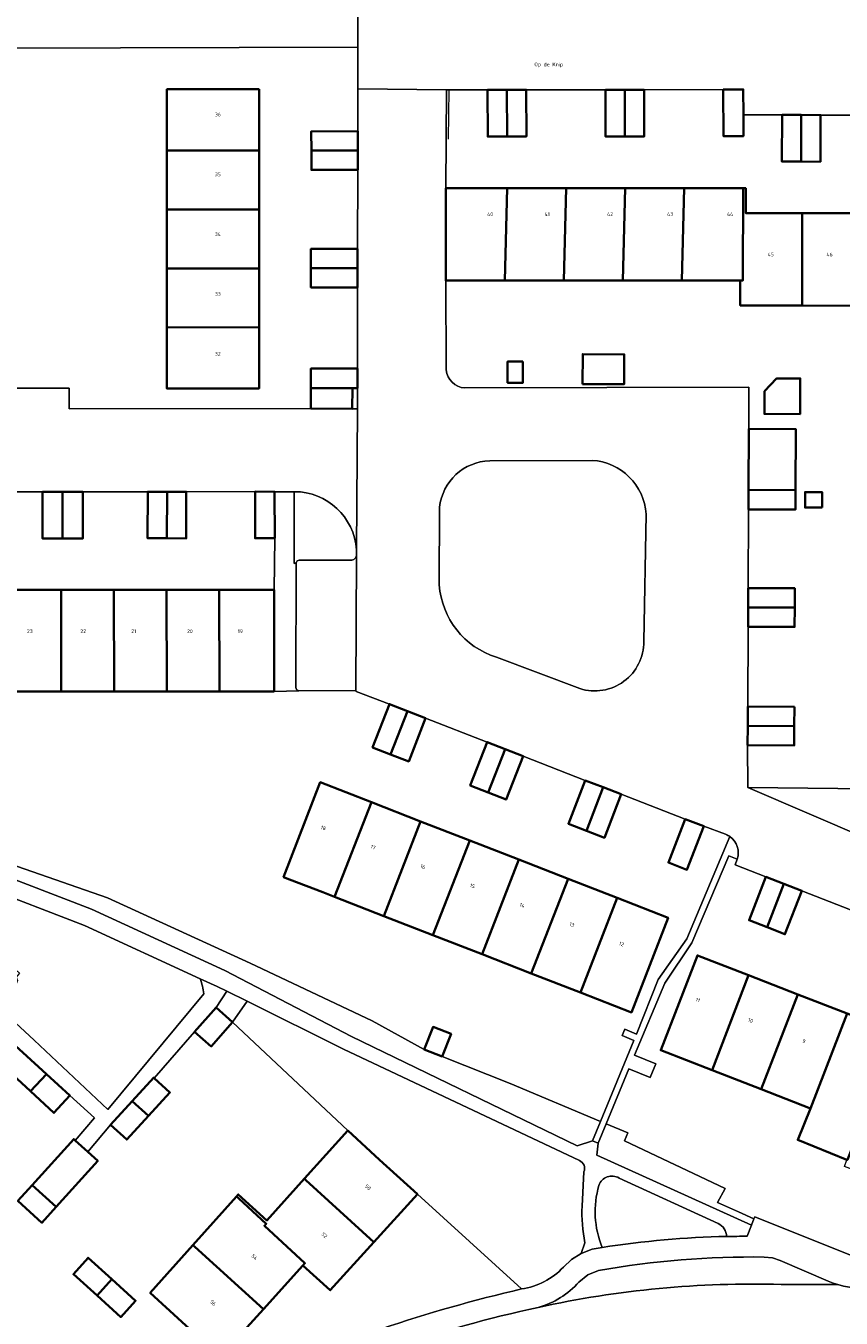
# Model space of a CAD drawing. Header units: metres. Extents: x 197700 to 204338, y 317132 to 325229.
# Tile 319 of 656: x 199378 to 199456, y 319718 to 319843. Entities that reach past the tile are written whole.
import ezdxf
from ezdxf.enums import TextEntityAlignment as Align

# ---------------------------------------------------------------- set-up
doc = ezdxf.new("R2010")
doc.units = ezdxf.units.M
for name, color, linetype, lineweight in [('B-WE-GR-BEPLANTING_CULTUUR_BOSPLANTSOEN-GV', 90, 'Continuous', 18), ('B-WE-GR-BEPLANTING_CULTUUR_HEESTERS-GV', 90, 'Continuous', 18), ('B-WE-IE-TERREINAFSCHEIDING_KUNSTMATIG_HEKWERK-G', 20, 'IE-TERREINAFSCHEIDING-KUNSTMATIG', 18), ('B-WE-OG-BEBOUWING-GV', 7, 'Continuous', 35), ('B-WE-OG-BEBOUWING-T18', 10, 'Continuous', 18), ('B-WE-OG-TERREIN_CULTUURSCHEIDING-GV', 7, 'Continuous', 18), ('B-WE-OG-TERREIN_ERF-GV', 7, 'Continuous', 18), ('B-WE-OG-TOPOGRAFIE-T18', 10, 'Continuous', 18), ('B-WE-VH-VERHARDING_ASFALT-GV', 252, 'Continuous', 18), ('B-WE-VH-VERHARDING_BEDRIJFSVLOERPLAAT-GV', 252, 'Continuous', 18), ('B-WE-VH-VERHARDING_BETONSTRAATSTEEN-GV', 252, 'Continuous', 18), ('B-WE-VH-VERHARDING_OPEN-GV', 252, 'Continuous', 18), ('B-WE-VH-VERHARDING_TEGEL-GV', 252, 'Continuous', 18)]:
    doc.layers.add(name, color=color, linetype=linetype, lineweight=lineweight)
doc.styles.add('NLCS-ISO-M200-T18', font='NLCS-ISO.ttf', dxfattribs={"height": 0.36})
doc.linetypes.add('IE-TERREINAFSCHEIDING-KUNSTMATIG', pattern='A,4,[82,NLCS.SHX,S=0.75,R=90,X=0,Y=0],4,-2', length=10)

msp = doc.modelspace()

# ---------------------------------------------------------------- linework, layer by layer
at = {"layer": 'B-WE-GR-BEPLANTING_CULTUUR_BOSPLANTSOEN-GV'}
msp.add_lwpolyline([(199361.503, 319812.799), (199361.509, 319811.578), (199371.731, 319819.743), (199371.593, 319826.196), (199371.811, 319830.63), (199372.309, 319831.225), (199372.206, 319835.04), (199372.045, 319841.015), (199375.218, 319840.981), (199409.628, 319841.049), (199409.628, 319844.045)], dxfattribs=at)
at = {"layer": 'B-WE-GR-BEPLANTING_CULTUUR_HEESTERS-GV'}
for points in [[(199401.595, 319793.61), (199401.554, 319788.615), (199401.551, 319778.795), (199403.934, 319778.869), (199403.716, 319778.982), (199403.629, 319779.178), (199403.66, 319791.225), (199403.482, 319791.179), (199403.485, 319798.108), (199401.574, 319798.107)], [(199458.951, 319769.401), (199447.347, 319769.517), (199458.977, 319764.541)], [(199362.987, 319766.559), (199362.968, 319765.714), (199366.707, 319764.353), (199383.866, 319757.757), (199396.757, 319751.818), (199409.017, 319745.457), (199430.855, 319734.878), (199432.308, 319735.369), (199433.092, 319737.254), (199424.362, 319740.906), (199417.8, 319743.521), (199416.054, 319744.2), (199411.01, 319746.983), (199399.216, 319752.55), (199385.414, 319758.846), (199376.709, 319761.877)], [(199447.935, 319727.833), (199446.443, 319728.513), (199444.41, 319729.418), (199445.14, 319730.772), (199435.429, 319735.36), (199435.742, 319736.146), (199433.637, 319737.026), (199432.862, 319735.148), (199432.733, 319733.971), (199447.697, 319727.222)]]:
    msp.add_lwpolyline(points, close=True, dxfattribs=at)
for points in [[(199398.92, 319748.86), (199397.523, 319746.833), (199408.658, 319736.359), (199411.732, 319733.551), (199415.396, 319730.204), (199425.471, 319721.059)], [(199431.068, 319733.462), (199408.251, 319744.217), (199398.92, 319748.86)], [(199431.311, 319729.066), (199431.496, 319732.385)], [(199429.512, 319723.162), (199430.306, 319723.901), (199431.225, 319724.481), (199431.589, 319725.521)]]:
    msp.add_lwpolyline(points, dxfattribs=at)
for points in [[(199431.496, 319732.385, 0.4175832), (199431.068, 319733.462)], [(199431.589, 319725.521, -0.0559738), (199431.311, 319729.066)], [(199425.471, 319721.059, 0.1689726), (199429.512, 319723.162)]]:
    msp.add_lwpolyline(points, format="xyb", dxfattribs=at)
at = {"layer": 'B-WE-IE-TERREINAFSCHEIDING_KUNSTMATIG_HEKWERK-G'}
for points in [[(199418.415, 319836.951), (199418.379, 319832.19)], [(199416.054, 319744.2), (199411.01, 319746.983), (199399.216, 319752.55), (199385.414, 319758.846), (199376.709, 319761.877), (199362.987, 319766.559)], [(199393.853, 319745.906), (199389.951, 319741.433)], [(199397.523, 319746.833), (199408.658, 319736.359)], [(199433.092, 319737.254), (199424.362, 319740.906), (199417.8, 319743.521)], [(199382.295, 319735.411), (199384.177, 319737.581), (199381.783, 319739.74)], [(199385.73, 319736.926), (199383.517, 319734.307)], [(199435.742, 319736.146), (199433.637, 319737.026)], [(199435.742, 319736.146), (199435.429, 319735.36), (199445.14, 319730.772)], [(199415.396, 319730.204), (199425.471, 319721.059)], [(199444.41, 319729.418), (199445.14, 319730.772)]]:
    msp.add_lwpolyline(points, dxfattribs=at)
at = {"layer": 'B-WE-OG-BEBOUWING-GV'}
for points in [[(199400.105, 319837.001), (199391.175, 319837.006), (199391.175, 319831.093), (199400.101, 319831.092)], [(199424.056, 319832.432), (199424.05, 319836.941), (199422.181, 319836.94), (199422.186, 319832.43)], [(199424.05, 319836.941), (199424.056, 319832.432), (199425.925, 319832.433), (199425.92, 319836.943)], [(199433.575, 319836.954), (199433.579, 319832.444), (199435.449, 319832.446), (199435.445, 319836.956)], [(199435.449, 319832.446), (199437.319, 319832.447), (199437.315, 319836.957), (199435.445, 319836.956)], [(199446.908, 319834.537), (199446.904, 319836.977), (199444.971, 319836.97), (199444.977, 319832.47), (199446.911, 319832.477)], [(199450.647, 319834.519), (199450.631, 319830.009), (199452.499, 319830.002), (199452.515, 319834.512)], [(199452.499, 319830.002), (199454.367, 319829.996), (199454.383, 319834.506), (199452.515, 319834.512)], [(199409.63, 319832.945), (199405.13, 319832.93), (199405.136, 319831.068), (199409.636, 319831.083)], [(199400.098, 319825.383), (199400.101, 319831.092), (199391.175, 319831.093), (199391.174, 319825.381)], [(199409.643, 319829.221), (199409.636, 319831.083), (199405.136, 319831.068), (199405.143, 319829.206)], [(199423.853, 319818.504), (199424.074, 319827.432), (199418.145, 319827.432), (199418.134, 319818.501), (199418.907, 319818.501)], [(199424.074, 319827.432), (199423.853, 319818.504), (199429.562, 319818.507), (199429.782, 319827.432)], [(199435.471, 319827.432), (199429.782, 319827.432), (199429.562, 319818.507), (199435.261, 319818.51)], [(199440.96, 319818.513), (199441.179, 319827.432), (199435.471, 319827.432), (199435.261, 319818.51)], [(199446.883, 319827.432), (199441.179, 319827.432), (199440.96, 319818.513), (199446.609, 319818.516), (199446.874, 319818.516)], [(199446.883, 319827.432), (199446.874, 319818.516), (199446.609, 319818.516), (199446.606, 319816.106), (199452.589, 319816.098), (199452.583, 319825.023), (199447.148, 319825.032), (199447.148, 319827.432)], [(199400.094, 319819.685), (199400.098, 319825.383), (199391.174, 319825.381), (199391.174, 319819.678)], [(199458.281, 319816.078), (199458.259, 319825.014), (199452.583, 319825.023), (199452.589, 319816.098)], [(199409.607, 319821.567), (199405.097, 319821.569), (199405.096, 319819.712), (199409.606, 319819.71)], [(199400.091, 319813.996), (199400.094, 319819.685), (199391.174, 319819.678), (199391.174, 319813.976)], [(199409.605, 319817.852), (199409.606, 319819.71), (199405.096, 319819.712), (199405.095, 319817.855)], [(199391.174, 319813.976), (199391.174, 319808.073), (199400.088, 319808.087), (199400.091, 319813.996)], [(199431.359, 319808.5), (199435.38, 319808.484), (199435.394, 319811.38), (199431.373, 319811.397)], [(199409.6, 319808.108), (199409.598, 319810.007), (199405.097, 319810), (199405.101, 319808.1), (199409.104, 319808.107)], [(199425.596, 319810.674), (199424.114, 319810.68), (199424.105, 319808.632), (199425.587, 319808.626)], [(199448.956, 319807.819), (199448.947, 319805.615), (199452.391, 319805.6), (199452.405, 319809.047), (199450.122, 319809.057)], [(199409.104, 319808.107), (199405.101, 319808.1), (199405.092, 319806.136), (199409.094, 319806.116)], [(199447.418, 319798.279), (199451.948, 319798.265), (199451.974, 319804.149), (199447.444, 319804.169)], [(199379.129, 319798.093), (199379.133, 319793.593), (199381.088, 319793.595), (199381.087, 319798.095)], [(199383.04, 319798.097), (199381.087, 319798.095), (199381.088, 319793.595), (199383.044, 319793.597)], [(199391.169, 319793.6), (199391.18, 319798.1), (199389.315, 319798.104), (199389.304, 319793.604)], [(199391.169, 319793.6), (199393.034, 319793.595), (199393.045, 319798.095), (199391.187, 319798.099), (199391.18, 319798.1)], [(199401.595, 319793.61), (199401.574, 319798.107), (199399.688, 319798.111), (199399.695, 319793.601)], [(199451.948, 319798.265), (199447.418, 319798.279), (199447.41, 319796.398), (199451.94, 319796.378)], [(199454.519, 319796.565), (199454.526, 319798.061), (199452.879, 319798.068), (199452.873, 319796.571)], [(199375.869, 319788.626), (199375.871, 319778.806), (199380.957, 319778.803), (199380.952, 319788.624)], [(199386.063, 319778.801), (199386.045, 319788.622), (199380.952, 319788.624), (199380.957, 319778.803)], [(199386.045, 319788.622), (199386.063, 319778.801), (199391.159, 319778.799), (199391.138, 319788.62)], [(199391.159, 319778.799), (199396.245, 319778.797), (199396.231, 319788.617), (199391.138, 319788.62)], [(199401.551, 319778.795), (199401.554, 319788.615), (199396.231, 319788.617), (199396.245, 319778.797)], [(199451.872, 319786.905), (199451.878, 319788.773), (199447.379, 319788.789), (199447.372, 319786.92)], [(199447.366, 319785.052), (199451.866, 319785.037), (199451.872, 319786.905), (199447.372, 319786.92)], [(199412.801, 319772.71), (199414.428, 319776.906), (199412.677, 319777.585), (199411.05, 319773.389)], [(199451.846, 319777.312), (199447.346, 319777.34), (199447.335, 319775.478), (199451.834, 319775.447)], [(199416.178, 319776.227), (199414.428, 319776.906), (199412.801, 319772.71), (199414.552, 319772.032)], [(199447.323, 319773.615), (199451.823, 319773.587), (199451.834, 319775.447), (199447.335, 319775.478)], [(199422.235, 319769.035), (199423.874, 319773.226), (199422.137, 319773.905), (199420.498, 319769.714)], [(199423.874, 319773.226), (199422.235, 319769.035), (199423.972, 319768.356), (199425.61, 319772.547)], [(199403.03, 319760.638), (199406.232, 319759.394), (199407.388, 319758.944), (199410.943, 319768.097), (199406.004, 319770.018), (199402.447, 319760.865)], [(199431.629, 319770.209), (199430.001, 319766.014), (199431.738, 319765.34), (199433.366, 319769.535)], [(199435.102, 319768.862), (199433.366, 319769.535), (199431.738, 319765.34), (199433.474, 319764.666)], [(199407.388, 319758.944), (199412.143, 319757.095), (199415.705, 319766.244), (199410.943, 319768.097)], [(199420.449, 319764.399), (199415.705, 319766.244), (199412.143, 319757.095), (199416.897, 319755.247)], [(199441.29, 319766.46), (199439.664, 319762.264), (199441.444, 319761.571), (199443.079, 319765.774)], [(199420.449, 319764.399), (199416.897, 319755.247), (199421.652, 319753.399), (199425.183, 319762.557)], [(199425.183, 319762.557), (199421.652, 319753.399), (199426.407, 319751.55), (199429.954, 319760.701)], [(199449.092, 319760.884), (199447.464, 319756.689), (199449.196, 319756.017), (199450.825, 319760.212)], [(199426.407, 319751.55), (199431.152, 319749.705), (199434.698, 319758.855), (199429.954, 319760.701)], [(199452.558, 319759.539), (199450.825, 319760.212), (199449.196, 319756.017), (199450.929, 319755.344)], [(199434.698, 319758.855), (199431.152, 319749.705), (199436.093, 319747.784), (199439.637, 319756.934)], [(199447.419, 319751.369), (199442.463, 319753.298), (199438.919, 319744.119), (199443.88, 319742.199)], [(199448.636, 319740.358), (199452.17, 319749.519), (199447.419, 319751.369), (199443.88, 319742.199)], [(199448.636, 319740.358), (199453.411, 319738.51), (199456.939, 319747.662), (199452.17, 319749.519)], [(199393.853, 319745.906), (199395.458, 319744.491), (199397.523, 319746.833), (199395.918, 319748.248)], [(199461.699, 319745.809), (199456.939, 319747.662), (199453.411, 319738.51), (199452.17, 319735.468), (199456.926, 319733.535), (199456.964, 319733.52)], [(199417.8, 319743.521), (199418.647, 319745.7), (199416.901, 319746.378), (199416.054, 319744.2)], [(199375.146, 319745.802), (199373.687, 319744.115), (199377.98, 319740.162), (199379.516, 319741.828), (199377.248, 319743.917)], [(199377.98, 319740.162), (199380.248, 319738.073), (199381.783, 319739.74), (199379.516, 319741.828)], [(199387.816, 319739.202), (199389.374, 319737.774), (199391.46, 319740.05), (199389.951, 319741.433), (199389.902, 319741.478)], [(199385.73, 319736.926), (199387.289, 319735.498), (199389.374, 319737.774), (199387.816, 319739.202)], [(199415.396, 319730.204), (199411.732, 319733.551), (199408.658, 319736.359), (199404.47, 319731.718), (199404.614, 319731.583), (199411.194, 319725.576)], [(199378.154, 319731.102), (199380.466, 319728.986), (199384.483, 319733.435), (199383.517, 319734.307), (199382.295, 319735.411), (199382.157, 319735.536)], [(199380.466, 319728.986), (199378.154, 319731.102), (199376.762, 319729.561), (199379.088, 319727.46)], [(199397.889, 319729.991), (199398.109, 319729.789), (199400.779, 319727.363), (199400.597, 319727.163), (199404.508, 319723.539), (199404.327, 319723.339), (199406.97, 319720.925), (199411.194, 319725.576), (199404.614, 319731.583), (199404.47, 319731.718), (199400.833, 319727.688), (199398.064, 319730.186)], [(199404.327, 319723.339), (199404.508, 319723.539), (199400.597, 319727.163), (199400.779, 319727.363), (199398.109, 319729.789), (199397.889, 319729.991), (199393.692, 319725.3), (199393.879, 319725.133), (199400.496, 319719.119)], [(199396.308, 319714.507), (199400.496, 319719.119), (199393.879, 319725.133), (199393.692, 319725.3), (199389.554, 319720.676), (199392.616, 319717.879)], [(199384.418, 319720.413), (199385.846, 319721.995), (199383.55, 319724.066), (199382.122, 319722.483)], [(199385.846, 319721.995), (199384.418, 319720.413), (199386.714, 319718.343), (199388.141, 319719.925)]]:
    msp.add_lwpolyline(points, close=True, dxfattribs=at)
at = {"layer": 'B-WE-OG-TERREIN_CULTUURSCHEIDING-GV'}
for points in [[(199422.387, 319801.102, 0.3735415), (199417.533, 319796.605)], [(199437.522, 319795.942, 0.3753832), (199432.284, 319801.136)], [(199417.51, 319789.103, 0.31078), (199423.038, 319782.118)], [(199431.104, 319779.077, 0.5110834), (199437.281, 319783.638)], [(199394.74, 319749.588, 0.0554608), (199394.382, 319751.04)], [(199432.947, 319731.07, 0.1714329), (199433.266, 319725.066)], [(199434.89, 319731.775, 0.4769567), (199432.947, 319731.07)], [(199445.295, 319726.129, 0.2803657), (199444.472, 319727.391)], [(199433.266, 319725.066, -0.0343665), (199445.295, 319726.129)]]:
    msp.add_lwpolyline(points, format="xyb", dxfattribs=at)
for points in [[(199432.284, 319801.136), (199422.387, 319801.102)], [(199417.533, 319796.605), (199417.51, 319789.103)], [(199437.281, 319783.638), (199437.522, 319795.942)], [(199423.038, 319782.118), (199431.104, 319779.077)], [(199394.382, 319751.04), (199383.204, 319756.19), (199373.139, 319760.059)], [(199370.998, 319756.82), (199376.927, 319751.569), (199376.592, 319751.197), (199376.723, 319750.874), (199376.598, 319750.549), (199374.687, 319748.451), (199378.334, 319745.097), (199385.468, 319738.397), (199394.74, 319749.588)], [(199444.472, 319727.391), (199434.89, 319731.775)]]:
    msp.add_lwpolyline(points, dxfattribs=at)
at = {"layer": 'B-WE-OG-TERREIN_ERF-GV'}
for points in [[(199371.641, 319808.097), (199381.719, 319808.125), (199381.718, 319806.125), (199405.092, 319806.136), (199405.101, 319808.1), (199405.097, 319810), (199409.598, 319810.007), (199409.605, 319817.852), (199405.095, 319817.855), (199405.096, 319819.712), (199405.097, 319821.569), (199409.607, 319821.567), (199409.643, 319829.221), (199405.143, 319829.206), (199405.136, 319831.068), (199405.13, 319832.93), (199409.63, 319832.945), (199409.629, 319837.039), (199409.628, 319841.049), (199375.218, 319840.981)], [(199462.079, 319834.487), (199454.383, 319834.506), (199454.367, 319829.996), (199452.499, 319830.002), (199450.631, 319830.009), (199450.647, 319834.519), (199446.908, 319834.537), (199446.911, 319832.477), (199444.977, 319832.47), (199444.971, 319836.97), (199437.315, 319836.957), (199437.319, 319832.447), (199435.449, 319832.446), (199433.579, 319832.444), (199433.575, 319836.954), (199425.92, 319836.943), (199425.925, 319832.433), (199424.056, 319832.432), (199422.186, 319832.43), (199422.181, 319836.94), (199418.415, 319836.951), (199418.215, 319836.952), (199418.215, 319836.945), (199418.145, 319827.432), (199424.074, 319827.432), (199429.782, 319827.432), (199435.471, 319827.432), (199441.179, 319827.432), (199446.883, 319827.432), (199447.148, 319827.432), (199447.148, 319825.032), (199452.583, 319825.023), (199458.259, 319825.014)], [(199458.281, 319816.078), (199452.589, 319816.098), (199446.606, 319816.106), (199446.609, 319818.516), (199440.96, 319818.513), (199435.261, 319818.51), (199429.562, 319818.507), (199423.853, 319818.504), (199418.907, 319818.501), (199418.134, 319818.501), (199418.159, 319809.879)], [(199419.976, 319808.129), (199447.441, 319808.221), (199447.444, 319804.169), (199451.974, 319804.149), (199451.948, 319798.265)], [(199363.819, 319802.586), (199363.434, 319785.908), (199362.508, 319785.909), (199362.612, 319777.289), (199362.907, 319777.292), (199365.449, 319777.308), (199365.439, 319778.81), (199365.441, 319783.028), (199365.443, 319788.63), (199370.766, 319788.628), (199375.869, 319788.626), (199380.952, 319788.624), (199386.045, 319788.622), (199391.138, 319788.62), (199396.231, 319788.617), (199401.554, 319788.615), (199401.595, 319793.61), (199399.695, 319793.601), (199399.688, 319798.111)], [(199399.688, 319798.111), (199393.045, 319798.095), (199393.034, 319793.595), (199391.169, 319793.6), (199389.304, 319793.604), (199389.315, 319798.104), (199383.04, 319798.097), (199383.044, 319793.597), (199381.088, 319793.595), (199379.133, 319793.593), (199379.129, 319798.093), (199372.679, 319798.087), (199372.641, 319793.577), (199370.771, 319793.593), (199368.908, 319793.609), (199368.946, 319798.118), (199365.522, 319798.129), (199365.511, 319800.656)], [(199451.948, 319798.265), (199451.94, 319796.378), (199447.41, 319796.398), (199447.379, 319788.789), (199451.878, 319788.773), (199451.872, 319786.905), (199451.866, 319785.037), (199447.366, 319785.052), (199447.346, 319777.34), (199451.846, 319777.312), (199451.834, 319775.447), (199451.823, 319773.587), (199447.323, 319773.615), (199447.347, 319769.517), (199458.951, 319769.401)], [(199396.245, 319778.797), (199391.159, 319778.799), (199386.063, 319778.801), (199380.957, 319778.803), (199375.871, 319778.806)], [(199445.193, 319764.994), (199443.079, 319765.774), (199441.444, 319761.571), (199439.664, 319762.264), (199441.29, 319766.46), (199435.102, 319768.862), (199433.474, 319764.666), (199431.738, 319765.34), (199430.001, 319766.014), (199431.629, 319770.209), (199425.61, 319772.547), (199423.972, 319768.356), (199422.235, 319769.035), (199420.498, 319769.714), (199422.137, 319773.905), (199416.178, 319776.227), (199414.552, 319772.032), (199412.801, 319772.71), (199411.05, 319773.389), (199412.677, 319777.585), (199409.456, 319778.802), (199409.453, 319778.895), (199403.934, 319778.869), (199401.551, 319778.795), (199396.245, 319778.797)], [(199376.709, 319761.877), (199385.414, 319758.846), (199399.216, 319752.55), (199411.01, 319746.983), (199416.054, 319744.2), (199416.901, 319746.378), (199418.647, 319745.7), (199417.8, 319743.521), (199424.362, 319740.906), (199433.092, 319737.254), (199436.334, 319745.053), (199435.181, 319745.566), (199435.453, 319746.179), (199436.572, 319745.671), (199438.66, 319750.95), (199441.45, 319754.903), (199445.608, 319764.771)], [(199458.596, 319757.182), (199452.558, 319759.539), (199450.929, 319755.344), (199449.196, 319756.017), (199447.464, 319756.689), (199449.092, 319760.884), (199446.128, 319762.06), (199446.323, 319762.596), (199445.512, 319762.904), (199441.938, 319754.497), (199439.309, 319750.617), (199436.373, 319743.65), (199438.442, 319742.81), (199437.884, 319741.486), (199435.828, 319742.337), (199433.637, 319737.026), (199435.742, 319736.146), (199435.429, 319735.36), (199445.14, 319730.772), (199444.41, 319729.418), (199446.443, 319728.513), (199447.935, 319727.833), (199448.008, 319728.02), (199460.181, 319723.162)], [(199392.616, 319717.879), (199389.554, 319720.676), (199393.692, 319725.3), (199397.889, 319729.991), (199398.064, 319730.186), (199400.833, 319727.688), (199404.47, 319731.718), (199408.658, 319736.359), (199397.523, 319746.833), (199395.458, 319744.491), (199393.853, 319745.906), (199389.951, 319741.433), (199391.46, 319740.05), (199389.374, 319737.774), (199387.289, 319735.498), (199385.73, 319736.926), (199383.517, 319734.307), (199384.483, 319733.435), (199380.466, 319728.986), (199379.088, 319727.46), (199376.762, 319729.561), (199378.154, 319731.102), (199382.157, 319735.536), (199382.295, 319735.411), (199384.177, 319737.581), (199381.783, 319739.74), (199380.248, 319738.073), (199377.98, 319740.162), (199373.687, 319744.115)], [(199425.471, 319721.059), (199415.396, 319730.204), (199411.194, 319725.576), (199406.97, 319720.925), (199404.327, 319723.339), (199400.496, 319719.119)], [(199400.496, 319719.119), (199396.308, 319714.507), (199398.833, 319712.054)]]:
    msp.add_lwpolyline(points, dxfattribs=at)
for points in [[(199400.091, 319813.996), (199400.088, 319808.087), (199391.174, 319808.073), (199391.174, 319813.976), (199391.174, 319819.678), (199391.174, 319825.381), (199391.175, 319831.093), (199391.175, 319837.006), (199400.105, 319837.001), (199400.101, 319831.092), (199400.098, 319825.383), (199400.094, 319819.685)], [(199435.38, 319808.484), (199431.359, 319808.5), (199431.373, 319811.397), (199435.394, 319811.38)], [(199425.596, 319810.674), (199425.587, 319808.626), (199424.105, 319808.632), (199424.114, 319810.68)], [(199448.947, 319805.615), (199448.956, 319807.819), (199450.122, 319809.057), (199452.405, 319809.047), (199452.391, 319805.6)], [(199409.596, 319806.115), (199409.6, 319808.108), (199409.104, 319808.107), (199409.094, 319806.116)], [(199454.526, 319798.061), (199454.519, 319796.565), (199452.873, 319796.571), (199452.879, 319798.068)], [(199415.705, 319766.244), (199420.449, 319764.399), (199425.183, 319762.557), (199429.954, 319760.701), (199434.698, 319758.855), (199439.637, 319756.934), (199436.093, 319747.784), (199431.152, 319749.705), (199426.407, 319751.55), (199421.652, 319753.399), (199416.897, 319755.247), (199412.143, 319757.095), (199407.388, 319758.944), (199406.232, 319759.394), (199403.03, 319760.638), (199402.447, 319760.865), (199406.004, 319770.018), (199410.943, 319768.097)], [(199443.88, 319742.199), (199438.919, 319744.119), (199442.463, 319753.298), (199447.419, 319751.369), (199452.17, 319749.519), (199456.939, 319747.662), (199461.699, 319745.809), (199466.627, 319743.89), (199463.128, 319734.75), (199461.677, 319730.979), (199456.676, 319732.898), (199456.926, 319733.535), (199452.17, 319735.468), (199453.411, 319738.51), (199448.636, 319740.358)], [(199384.418, 319720.413), (199382.122, 319722.483), (199383.55, 319724.066), (199385.846, 319721.995), (199388.141, 319719.925), (199386.714, 319718.343)]]:
    msp.add_lwpolyline(points, close=True, dxfattribs=at)
for points in [[(199418.159, 319809.879, 0.3557568), (199419.976, 319808.129)], [(199445.608, 319764.771, 0.0615379), (199445.193, 319764.994)], [(199398.833, 319712.054, -0.0491573), (199425.471, 319721.059)]]:
    msp.add_lwpolyline(points, format="xyb", dxfattribs=at)
at = {"layer": 'B-WE-VH-VERHARDING_ASFALT-GV'}
for points in [[(199450.578, 319721.497, 0.0608454), (199427.073, 319719.275)], [(199427.073, 319719.275, 0.0540603), (199399.369, 319709.99)]]:
    msp.add_lwpolyline(points, format="xyb", dxfattribs=at)
for points in [[(199456.059, 319721.472), (199450.578, 319721.497)], [(199461.084, 319713.985), (199461.646, 319721.014), (199457.164, 319721.223), (199456.607, 319721.328), (199456.059, 319721.472)]]:
    msp.add_lwpolyline(points, dxfattribs=at)
at = {"layer": 'B-WE-VH-VERHARDING_BEDRIJFSVLOERPLAAT-GV'}
for points in [[(199445.608, 319764.771), (199441.45, 319754.903), (199438.66, 319750.95), (199436.572, 319745.671), (199435.453, 319746.179), (199435.181, 319745.566), (199436.334, 319745.053), (199433.092, 319737.254), (199432.308, 319735.369), (199432.862, 319735.148)], [(199432.862, 319735.148), (199433.637, 319737.026), (199435.828, 319742.337), (199437.884, 319741.486), (199438.442, 319742.81), (199436.373, 319743.65), (199439.309, 319750.617), (199441.938, 319754.497), (199445.512, 319762.904), (199446.323, 319762.596)]]:
    msp.add_lwpolyline(points, dxfattribs=at)
msp.add_lwpolyline([(199446.323, 319762.596, 0.3295592), (199445.608, 319764.771)], format="xyb", dxfattribs=at)
at = {"layer": 'B-WE-VH-VERHARDING_BETONSTRAATSTEEN-GV'}
for points in [[(199409.628, 319844.045), (199409.628, 319841.049), (199409.629, 319837.039), (199418.215, 319836.945), (199418.215, 319836.952), (199418.415, 319836.951), (199422.181, 319836.94), (199424.05, 319836.941), (199425.92, 319836.943), (199433.575, 319836.954), (199435.445, 319836.956), (199437.315, 319836.957), (199444.971, 319836.97), (199446.904, 319836.977), (199446.908, 319834.537), (199450.647, 319834.519), (199452.515, 319834.512), (199454.383, 319834.506), (199462.079, 319834.487), (199463.95, 319834.485), (199465.82, 319834.484), (199469.794, 319834.526), (199469.822, 319839.533), (199471.353, 319839.522)], [(199418.134, 319818.501), (199418.145, 319827.432), (199418.215, 319836.945), (199409.629, 319837.039), (199409.63, 319832.945), (199409.636, 319831.083), (199409.643, 319829.221), (199409.607, 319821.567), (199409.606, 319819.71), (199409.605, 319817.852), (199409.598, 319810.007), (199409.6, 319808.108), (199409.596, 319806.115), (199409.491, 319792.495), (199409.489, 319791.943), (199409.453, 319778.895), (199409.456, 319778.802), (199412.677, 319777.585), (199414.428, 319776.906), (199416.178, 319776.227), (199422.137, 319773.905), (199423.874, 319773.226), (199425.61, 319772.547), (199431.629, 319770.209), (199433.366, 319769.535), (199435.102, 319768.862), (199441.29, 319766.46), (199443.079, 319765.774), (199445.193, 319764.994)], [(199418.159, 319809.879), (199418.134, 319818.501)], [(199409.491, 319792.495), (199409.596, 319806.115), (199409.094, 319806.116), (199405.092, 319806.136), (199381.718, 319806.125), (199381.719, 319808.125), (199371.641, 319808.097), (199371.313, 319808.096), (199363.237, 319808.074), (199362.717, 319808.181), (199362.25, 319808.433), (199330.59, 319808.261), (199330.625, 319802.579), (199333.986, 319802.596), (199335.861, 319802.6), (199337.736, 319802.603), (199344.166, 319802.592), (199346.034, 319802.603), (199347.901, 319802.613), (199354.366, 319802.611), (199356.242, 319802.621), (199358.119, 319802.631), (199361.514, 319802.604), (199363.819, 319802.586)], [(199472.81, 319764.63), (199472.779, 319764.63), (199458.977, 319764.541), (199447.347, 319769.517), (199447.323, 319773.615), (199447.335, 319775.478), (199447.346, 319777.34), (199447.366, 319785.052), (199447.372, 319786.92), (199447.379, 319788.789), (199447.41, 319796.398), (199447.418, 319798.279), (199447.444, 319804.169), (199447.441, 319808.221), (199419.976, 319808.129)], [(199422.387, 319801.102), (199432.284, 319801.136)], [(199365.511, 319800.656), (199365.522, 319798.129), (199368.946, 319798.118), (199370.812, 319798.103), (199372.679, 319798.087), (199379.129, 319798.093), (199381.087, 319798.095), (199383.04, 319798.097), (199389.315, 319798.104), (199391.18, 319798.1), (199391.187, 319798.099), (199393.045, 319798.095)], [(199393.045, 319798.095), (199399.688, 319798.111), (199401.574, 319798.107), (199403.485, 319798.108)], [(199417.51, 319789.103), (199417.533, 319796.605)], [(199437.522, 319795.942), (199437.281, 319783.638)], [(199431.104, 319779.077), (199423.038, 319782.118)], [(199446.323, 319762.596), (199446.128, 319762.06), (199449.092, 319760.884), (199450.825, 319760.212), (199452.558, 319759.539), (199458.596, 319757.182), (199460.326, 319756.511), (199462.055, 319755.841), (199468.264, 319753.443), (199469.86, 319752.821), (199471.467, 319757.044)], [(199450.578, 319721.497), (199456.059, 319721.472), (199455.581, 319721.63), (199455.115, 319721.818), (199450.465, 319723.821), (199449.72, 319724.078), (199448.936, 319724.143)], [(199432.908, 319722.845), (199431.881, 319722.419), (199431.012, 319721.728)]]:
    msp.add_lwpolyline(points, dxfattribs=at)
for points in [[(199419.976, 319808.129, -0.3557568), (199418.159, 319809.879)], [(199417.533, 319796.605, -0.3735415), (199422.387, 319801.102)], [(199432.284, 319801.136, -0.3753832), (199437.522, 319795.942)], [(199403.485, 319798.108, -0.3965033), (199409.491, 319792.495)], [(199423.038, 319782.118, -0.31078), (199417.51, 319789.103)], [(199437.281, 319783.638, -0.5110834), (199431.104, 319779.077)], [(199445.193, 319764.994, -0.0615379), (199445.608, 319764.771)], [(199445.608, 319764.771, -0.3295592), (199446.323, 319762.596)], [(199448.936, 319724.143, 0.0459216), (199432.908, 319722.845)], [(199431.012, 319721.728, -0.1446658), (199427.073, 319719.275)], [(199427.073, 319719.275, -0.0608454), (199450.578, 319721.497)]]:
    msp.add_lwpolyline(points, format="xyb", dxfattribs=at)
at = {"layer": 'B-WE-VH-VERHARDING_OPEN-GV'}
for points in [[(199403.485, 319798.108), (199403.482, 319791.179), (199403.66, 319791.225), (199403.766, 319791.421), (199403.97, 319791.484), (199408.959, 319791.491)], [(199409.489, 319791.943), (199409.491, 319792.495)], [(199408.959, 319791.491), (199403.97, 319791.484), (199403.766, 319791.421), (199403.66, 319791.225), (199403.629, 319779.178), (199403.716, 319778.982), (199403.934, 319778.869), (199409.453, 319778.895), (199409.489, 319791.943)], [(199383.517, 319734.307), (199385.73, 319736.926), (199387.816, 319739.202), (199389.902, 319741.478), (199389.951, 319741.433), (199393.853, 319745.906), (199395.918, 319748.248), (199396.951, 319749.828), (199396.026, 319750.283), (199394.382, 319751.04)], [(199394.74, 319749.588), (199385.468, 319738.397), (199378.334, 319745.097), (199374.687, 319748.451), (199373.565, 319747.22), (199375.146, 319745.802), (199377.248, 319743.917), (199379.516, 319741.828), (199381.783, 319739.74), (199384.177, 319737.581), (199382.295, 319735.411), (199383.517, 319734.307)]]:
    msp.add_lwpolyline(points, dxfattribs=at)
for points in [[(199409.491, 319792.495, 0.3965033), (199403.485, 319798.108)], [(199408.959, 319791.491, 0.429774), (199409.489, 319791.943)], [(199409.489, 319791.943, -0.429774), (199408.959, 319791.491)], [(199394.382, 319751.04, -0.0554608), (199394.74, 319749.588)]]:
    msp.add_lwpolyline(points, format="xyb", dxfattribs=at)
msp.add_lwpolyline([(199397.523, 319746.833), (199398.92, 319748.86), (199396.951, 319749.828), (199395.918, 319748.248)], close=True, dxfattribs=at)
at = {"layer": 'B-WE-VH-VERHARDING_TEGEL-GV'}
for points in [[(199447.277, 319726.143), (199447.697, 319727.222), (199432.733, 319733.971), (199432.862, 319735.148), (199432.308, 319735.369), (199430.855, 319734.878), (199409.017, 319745.457), (199396.757, 319751.818), (199383.866, 319757.757), (199366.707, 319764.353)], [(199373.139, 319760.059), (199383.204, 319756.19), (199394.382, 319751.04), (199396.026, 319750.283), (199396.951, 319749.828), (199398.92, 319748.86), (199408.251, 319744.217), (199431.068, 319733.462)], [(199431.496, 319732.385), (199431.311, 319729.066)], [(199434.89, 319731.775), (199444.472, 319727.391)], [(199460.181, 319723.162), (199448.008, 319728.02), (199447.935, 319727.833), (199447.697, 319727.222), (199447.277, 319726.143)], [(199433.266, 319725.066), (199432.295, 319724.896), (199431.225, 319724.481), (199430.306, 319723.901), (199429.512, 319723.162)], [(199431.589, 319725.521), (199431.225, 319724.481), (199432.295, 319724.896), (199433.266, 319725.066)], [(199448.936, 319724.143), (199449.72, 319724.078), (199450.465, 319723.821), (199455.115, 319721.818), (199455.581, 319721.63), (199456.059, 319721.472), (199456.607, 319721.328), (199457.164, 319721.223), (199461.646, 319721.014)], [(199431.012, 319721.728), (199431.881, 319722.419), (199432.908, 319722.845)]]:
    msp.add_lwpolyline(points, dxfattribs=at)
for points in [[(199431.068, 319733.462, -0.4175832), (199431.496, 319732.385)], [(199433.266, 319725.066, -0.1714329), (199432.947, 319731.07)], [(199432.947, 319731.07, -0.4769567), (199434.89, 319731.775)], [(199431.311, 319729.066, 0.0559738), (199431.589, 319725.521)], [(199444.472, 319727.391, -0.2803657), (199445.295, 319726.129)], [(199445.295, 319726.129, 0.0343665), (199433.266, 319725.066)], [(199447.277, 319726.143, 0.00604), (199445.295, 319726.129)], [(199445.295, 319726.129, -0.00604), (199447.277, 319726.143)], [(199432.908, 319722.845, -0.0459216), (199448.936, 319724.143)], [(199429.512, 319723.162, -0.1689726), (199425.471, 319721.059)], [(199425.471, 319721.059, 0.0491573), (199398.833, 319712.054)], [(199427.073, 319719.275, 0.1446658), (199431.012, 319721.728)], [(199399.369, 319709.99, -0.0540603), (199427.073, 319719.275)]]:
    msp.add_lwpolyline(points, format="xyb", dxfattribs=at)

# ---------------------------------------------------------------- texts
at = {"layer": 'B-WE-OG-BEBOUWING-T18', "style": 'NLCS-ISO-M200-T18'}
for s, p in [('36', (199396.103, 319834.554)), ('35', (199396.1, 319828.777)), ('40', (199422.423, 319824.932)), ('41', (199427.942, 319824.932)), ('42', (199434.024, 319824.932)), ('43', (199439.825, 319824.932)), ('44', (199445.625, 319824.932)), ('34', (199396.096, 319822.994)), ('45', (199449.558, 319821.028)), ('46', (199455.246, 319821.019)), ('33', (199396.093, 319817.211)), ('32', (199396.09, 319811.428)), ('23', (199377.916, 319784.625)), ('22', (199383.075, 319784.623)), ('21', (199387.953, 319784.621)), ('20', (199393.392, 319784.619)), ('19', (199398.27, 319784.616))]:
    msp.add_text(s, height=0.36, dxfattribs=at).set_placement(p, align=Align.MIDDLE)
for s, rotation, p in [('18', 338.8, (199406.3, 319765.611)), ('17', 338.8, (199411.105, 319763.742)), ('16', 338.8, (199415.916, 319761.87)), ('15', 338.8, (199420.715, 319760.004)), ('14', 338.8, (199425.519, 319758.134)), ('13', 338.8, (199430.325, 319756.265)), ('12', 338.8, (199435.129, 319754.396)), ('11', 338.8, (199442.511, 319748.987)), ('10', 338.8, (199447.606, 319747.004)), ('9', 338.8, (199452.765, 319744.995)), ('50', 317.8, (199410.612, 319730.885)), ('52', 317.8, (199406.399, 319726.246)), ('54', 317.8, (199399.644, 319724.132)), ('56', 317.8, (199395.63, 319719.711))]:
    msp.add_text(s, height=0.36, rotation=rotation, dxfattribs=at).set_placement(p, align=Align.MIDDLE)
at = {"layer": 'B-WE-OG-TOPOGRAFIE-T18', "style": 'NLCS-ISO-M200-T18'}
msp.add_text('Op de Knip', height=0.36, dxfattribs=at).set_placement((199428.091, 319839.346), align=Align.MIDDLE)

doc.saveas('drawing.dxf')
